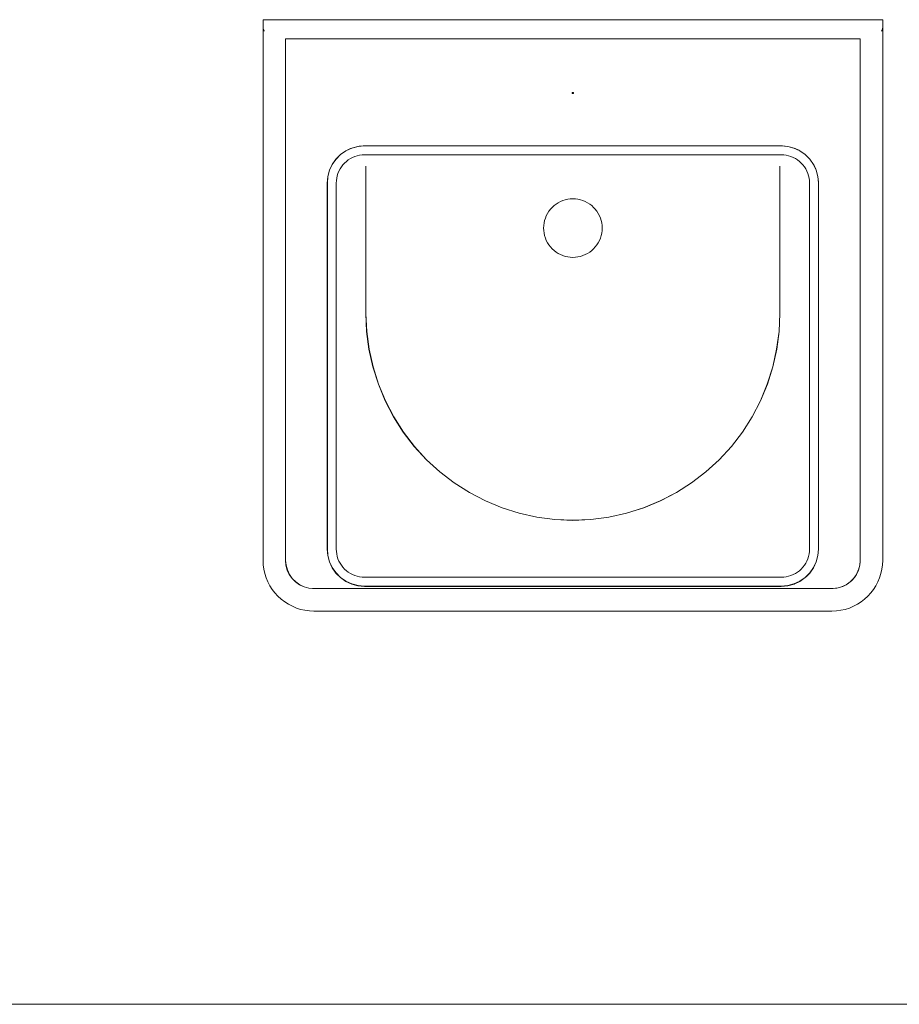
# Model space of a CAD drawing. Header units: millimetres. Extents: x -4835 to 23023, y -15404 to 3906.
# Tile 352 of 409: x 7386 to 7464, y 1370 to 1458. Entities that reach past the tile are written whole.
import ezdxf

# ---------------------------------------------------------------- set-up
doc = ezdxf.new("R2010")
doc.units = ezdxf.units.MM
doc.layers.add('- AGP-1_OPISY', color=7, linetype='Continuous', lineweight=9)
doc.layers.add('sp-armatura', color=6, linetype='Continuous', lineweight=15)

# ---------------------------------------------------------------- blocks, each defined once
blk = doc.blocks.new('umywalka renoma comfort')
at = {"layer": 'sp-armatura'}
for p, q in [((-27.5, 0), (-27.5, -0.700012)), ((-27.5, 0), (-27.492371, 0)), ((-27.5, 0), (-27.5, 0)), ((-27.496155, 0), (-27.5, 0)), ((-27.484802, 0), (-27.496155, 0)), ((-27.492371, 0), (-27.469604, 0)), ((-27.465881, 0), (-27.484802, 0)), ((-27.469604, 0), (-27.431824, 0)), ((-27.439697, 0), (-27.465881, 0)), ((-27.406311, 0), (-27.439697, 0)), ((-27.431824, 0), (-27.379333, 0)), ((-27.366028, 0), (-27.406311, 0)), ((-27.379333, 0), (-27.312561, 0)), ((-27.319153, 0), (-27.366028, 0)), ((-27.265991, 0), (-27.319153, 0)), ((-27.312561, 0), (-27.232056, 0)), ((-27.207092, 0), (-27.265991, 0)), ((-27.232056, 0), (-27.138306, 0)), ((-27.142761, 0), (-27.207092, 0)), ((-27.073547, 0), (-27.142761, 0)), ((-27.138306, 0), (-27.032043, 0)), ((-27, 0), (-27.073547, 0)), ((-27.032043, 0), (-26.914185, 0)), ((-26.922607, 0), (-27, 0)), ((-26.84198, 0), (-26.922607, 0)), ((-26.914185, 0), (-26.785522, 0)), ((-26.758789, 0), (-26.84198, 0)), ((-26.785522, 0), (-26.647156, 0)), ((-26.673645, 0), (-26.758789, 0)), ((-26.587158, 0), (-26.673645, 0)), ((-26.647156, 0), (-26.5, 0)), ((-26.5, 0), (-26.587158, 0)), ((-26.5, 0), (-26.345215, 0)), ((-26.5, 0), (-23.5, 0)), ((-26.345215, 0), (-26.184021, 0)), ((-26.184021, 0), (-26.017639, 0)), ((-26.017639, 0), (-25.84729, 0)), ((-25.84729, 0), (-25.674255, 0)), ((-25.674255, 0), (-25.5, 0)), ((25.5, 0), (-25.5, 0)), ((-23.5, 0), (-23.484741, 0)), ((-23.5, 0), (-23.5, 0)), ((-23.484741, 0), (-23.439209, 0)), ((-23.439209, 0), (-23.363647, 0)), ((-23.363647, 0), (-23.258728, 0)), ((-23.258728, 0), (-23.125183, 0)), ((-23.125183, 0), (-22.96405, 0)), ((-22.96405, 0), (-22.776611, 0)), ((-22.776611, 0), (-22.564148, 0)), ((-22.564148, 0), (-22.32843, 0)), ((-22.32843, 0), (-22.071106, 0)), ((-22.071106, 0), (-21.79425, 0)), ((-21.79425, 0), (-21.5, 0)), ((-21.5, 0), (-21.19043, 0)), ((-21.19043, 0), (-20.868042, 0)), ((-20.868042, 0), (-20.535278, 0)), ((-20.535278, 0), (-20.19458, 0)), ((-20.19458, 0), (-19.848572, 0)), ((-19.848572, 0), (-19.5, 0)), ((-19.5, 0), (19.5, 0)), ((19.5, 0), (19.848633, 0)), ((19.848633, 0), (20.194641, 0)), ((20.194641, 0), (20.535278, 0)), ((20.535278, 0), (20.868103, 0)), ((20.868103, 0), (21.190491, 0)), ((21.190491, 0), (21.5, 0)), ((21.5, 0), (21.794312, 0)), ((21.794312, 0), (22.071167, 0)), ((22.071167, 0), (22.32843, 0)), ((22.32843, 0), (22.564209, 0)), ((22.564209, 0), (22.776611, 0)), ((22.776611, 0), (22.964111, 0)), ((22.964111, 0), (23.125244, 0)), ((23.125244, 0), (23.258789, 0)), ((23.258789, 0), (23.363709, 0)), ((23.363709, 0), (23.43927, 0)), ((23.43927, 0), (23.484802, 0)), ((23.484802, 0), (23.5, 0)), ((23.5, 0), (23.5, 0)), ((23.5, 0), (26.5, 0)), ((25.674316, 0), (25.5, 0)), ((25.847351, 0), (25.674316, 0)), ((26.017639, 0), (25.847351, 0)), ((26.184082, 0), (26.017639, 0)), ((26.345276, 0), (26.184082, 0)), ((26.5, 0), (26.345276, 0)), ((26.587158, 0), (26.5, 0)), ((26.647156, 0), (26.5, 0)), ((26.673645, 0), (26.587158, 0)), ((26.785584, 0), (26.647156, 0)), ((26.75885, 0), (26.673645, 0)), ((26.842041, 0), (26.75885, 0)), ((26.914246, 0), (26.785584, 0)), ((26.922668, 0), (26.842041, 0)), ((27.032105, 0), (26.914246, 0)), ((27, 0), (26.922668, 0)), ((27.073608, 0), (27, 0)), ((27.138306, 0), (27.032105, 0)), ((27.142822, 0), (27.073608, 0)), ((27.232056, 0), (27.138306, 0)), ((27.207153, 0), (27.142822, 0)), ((27.266052, 0), (27.207153, 0)), ((27.312622, 0), (27.232056, 0)), ((27.319153, 0), (27.266052, 0)), ((27.379395, 0), (27.312622, 0)), ((27.366028, 0), (27.319153, 0)), ((27.406311, 0), (27.366028, 0)), ((27.431885, 0), (27.379395, 0)), ((27.439697, 0), (27.406311, 0)), ((27.469666, 0), (27.431885, 0)), ((27.465942, 0), (27.439697, 0)), ((27.484863, 0), (27.465942, 0)), ((27.492432, 0), (27.469666, 0)), ((27.496216, 0), (27.484863, 0)), ((27.5, 0), (27.492432, 0)), ((27.5, 0), (27.496216, 0)), ((27.5, 0), (27.5, 0)), ((27.5, -0.700012), (27.5, 0)), ((-27.5, -0.700012), (-27.5, -48)), ((-27.498291, -0.741089), (-27.5, -0.700012)), ((-27.498047, -0.743591), (-27.498291, -0.741089)), ((-27.4978, -0.745547), (-27.498047, -0.743591)), ((-27.493225, -0.78186), (-27.4978, -0.745547)), ((-27.492371, -0.786834), (-27.493225, -0.78186)), ((-27.484863, -0.822113), (-27.492371, -0.786834)), ((-27.490716, -0.799099), (-27.491467, -0.791082)), ((-27.489197, -0.815307), (-27.490784, -0.798858)), ((-27.490784, -0.798858), (-27.486897, -0.812555)), ((-27.48291, -0.829407), (-27.484863, -0.822113)), ((-27.482189, -0.83178), (-27.48291, -0.829407)), ((-27.473144, -0.861542), (-27.482189, -0.83178)), ((-27.469849, -0.871032), (-27.473144, -0.861542)), ((-27.465424, -0.888299), (-27.473141, -0.861552)), ((-27.469813, -0.871121), (-27.469849, -0.871032)), ((-27.458313, -0.899841), (-27.469813, -0.871121)), ((27.458374, -0.899841), (27.469065, -0.872999)), ((27.463543, -0.893073), (27.47168, -0.865967)), ((27.469065, -0.872999), (27.469849, -0.871032)), ((27.469849, -0.871032), (27.473206, -0.861542)), ((27.471285, -0.866971), (27.47168, -0.865967)), ((27.473206, -0.861542), (27.482971, -0.829407)), ((27.482971, -0.829407), (27.484863, -0.822113)), ((27.484863, -0.822113), (27.492432, -0.786834)), ((27.490173, -0.802246), (27.48628, -0.815507)), ((27.488464, -0.819244), (27.490173, -0.802246)), ((27.490077, -0.802573), (27.490917, -0.793895)), ((27.492432, -0.786834), (27.493286, -0.78186)), ((27.493286, -0.78186), (27.497861, -0.745547)), ((27.497861, -0.745547), (27.498108, -0.743591)), ((27.498108, -0.743591), (27.498352, -0.741089)), ((27.498352, -0.741089), (27.499957, -0.701084)), ((27.499957, -0.701084), (27.5, -0.700012)), ((27.5, -0.700012), (27.5, -48)), ((-27.464233, -0.892425), (-27.465424, -0.888299)), ((-27.465061, -0.889509), (-27.464233, -0.892425)), ((-27.453125, -0.911316), (-27.458313, -0.899841)), ((-27.440308, -0.936828), (-27.453125, -0.911316)), ((-27.444131, -0.929217), (-27.44165, -0.934356)), ((-27.44165, -0.934356), (-27.440308, -0.936828)), ((-27.432983, -0.950012), (-27.440308, -0.936828)), ((-27.440308, -0.936828), (-27.43811, -0.940948)), ((-27.43811, -0.940948), (-27.436864, -0.943026)), ((-27.43263, -0.950588), (-27.432983, -0.950012)), ((-27.419373, -0.972198), (-27.43263, -0.950588)), ((-27.409546, -0.986786), (-27.419373, -0.972198)), ((-27.419373, -0.972198), (-27.415039, -0.978851)), ((-27.415039, -0.978851), (-27.412824, -0.98192)), ((-27.39563, -1.005737), (-27.409546, -0.986786)), ((-27.39563, -1.005737), (-27.39563, -1.005737)), ((-25.504944, -1.695007), (-25.504944, -48.000213)), ((25.505005, -1.695007), (-25.504944, -1.695007)), ((-25.504944, -1.695007), (-25.494995, -1.705017)), ((-25.494995, -1.705017), (-25.504944, -1.695007)), ((-25.504944, -1.695007), (-25.504944, -1.695007)), ((-25.504944, -1.695007), (-25.504944, -1.695007)), ((-25.504944, -1.700053), (-25.504944, -1.699122)), ((-25.5, -1.699981), (-25.500033, -1.699948)), ((-25.500033, -1.699948), (-25.5, -1.699981)), ((-25.494995, -1.705017), (-25.499969, -1.700012)), ((-25.499969, -1.700012), (-25.494995, -1.705017)), ((-25.494995, -47.999786), (-25.494995, -1.705017)), ((-25.494995, -1.705017), (-25.494995, -47.999786)), ((25.494995, -1.705017), (-25.494995, -1.705017)), ((25.494995, -1.705017), (-25.494995, -1.705017)), ((-25.494995, -1.705017), (-25.494995, -1.705017)), ((-25.494995, -1.705017), (-25.494995, -1.705017)), ((25.494995, -1.705017), (25.494995, -47.999786)), ((25.494995, -1.705017), (25.494995, -47.999786)), ((25.494995, -1.705017), (25.494995, -1.705017)), ((25.505005, -1.695007), (25.505005, -48.000213)), ((25.505005, -1.695007), (25.505005, -1.695007)), ((25.505005, -1.697739), (25.505005, -48.000213)), ((27.395691, -1.005737), (27.409607, -0.986786)), ((27.409607, -0.986786), (27.419434, -0.972198)), ((27.413512, -0.980988), (27.415161, -0.978699)), ((27.415161, -0.978699), (27.419434, -0.972198)), ((27.419434, -0.972198), (27.433044, -0.950012)), ((27.433044, -0.950012), (27.440369, -0.936828)), ((27.438604, -0.940005), (27.439514, -0.938476)), ((27.439514, -0.938476), (27.440369, -0.936828)), ((27.440369, -0.936828), (27.452969, -0.911748)), ((27.440369, -0.936828), (27.441711, -0.934356)), ((27.441711, -0.934356), (27.444192, -0.929217)), ((27.452969, -0.911748), (27.453186, -0.911316)), ((27.453186, -0.911316), (27.458374, -0.899841)), ((27.462097, -0.897888), (27.463543, -0.893073)), ((27.463005, -0.894795), (27.462097, -0.897888)), ((-0.049988, -6.450012), (0.050049, -6.450012)), ((0.050049, -6.450012), (-0.049988, -6.450012)), ((-0.049988, -6.550018), (-0.049988, -6.450012)), ((-0.049988, -6.450012), (-0.049988, -6.450012)), ((-0.049988, -6.450012), (-0.049988, -6.550018)), ((0.050049, -6.550018), (-0.049988, -6.550018)), ((-0.049988, -6.550018), (0.050049, -6.550018)), ((-0.049988, -6.550018), (-0.049988, -6.550018)), ((0.050049, -6.450012), (0.050049, -6.550018)), ((0.050049, -6.450012), (0.050049, -6.450012)), ((0.050049, -6.550018), (0.050049, -6.450012)), ((0.050049, -6.550018), (0.050049, -6.550018)), ((-19.630371, -11.394317), (-19.073914, -11.245209)), ((-19.626953, -11.403747), (-19.072144, -11.255096)), ((-19.626953, -11.403747), (-19.072144, -11.255096)), ((-19.519139, -11.364512), (-19.073914, -11.245209)), ((-18.500183, -11.195007), (-19.073914, -11.245209)), ((-19.073914, -11.245209), (-18.959428, -11.235191)), ((-19.072144, -11.255096), (-18.499756, -11.205017)), ((-18.499756, -11.205017), (-19.072144, -11.255096)), ((-18.959403, -11.235189), (-18.614461, -11.205006)), ((-18.614403, -11.205001), (-18.500183, -11.195007)), ((18.500244, -11.195007), (-18.500183, -11.195007)), ((18.500244, -11.195007), (-18.500183, -11.195007)), ((-18.499969, -11.200012), (-18.500183, -11.195007)), ((-18.500183, -11.195007), (-18.499756, -11.205017)), ((-18.500183, -11.195007), (-18.500183, -11.195007)), ((-18.500183, -11.195007), (-18.500183, -11.195007)), ((-18.500183, -11.195007), (-18.499756, -11.205017)), ((-18.499756, -11.205017), (-18.500183, -11.195007)), ((-18.499756, -11.205017), (-18.499969, -11.200012)), ((18.499817, -11.205017), (-18.499756, -11.205017)), ((18.499817, -11.205017), (-18.499756, -11.205017)), ((-18.499756, -11.205017), (-18.499756, -11.205017)), ((-18.499756, -11.205017), (-18.499756, -11.205017)), ((18.499817, -11.205017), (19.072205, -11.255096)), ((18.499817, -11.205017), (19.072205, -11.255096)), ((18.500244, -11.195007), (19.073914, -11.245209)), ((18.500244, -11.195007), (18.614476, -11.205003)), ((18.614535, -11.205009), (19.073914, -11.245209)), ((19.072205, -11.255096), (19.626953, -11.403747)), ((19.072205, -11.255096), (19.626953, -11.403747)), ((19.073914, -11.245209), (19.630432, -11.394317)), ((19.073914, -11.245209), (19.184985, -11.274968)), ((19.185095, -11.274997), (19.630432, -11.394317)), ((-21.031738, -12.37558), (-20.62439, -11.968231)), ((-21.031738, -12.37558), (-20.705674, -12.049515)), ((-21.024048, -12.382049), (-20.61792, -11.975921)), ((-21.024048, -12.382049), (-20.61792, -11.975921)), ((-20.70563, -12.049471), (-20.62439, -11.968231)), ((-20.62439, -11.968231), (-20.152466, -11.637787)), ((-20.62439, -11.968231), (-20.152466, -11.637787)), ((-20.61792, -11.975921), (-20.147461, -11.646484)), ((-20.61792, -11.975921), (-20.147461, -11.646484)), ((-20.152466, -11.637787), (-19.630371, -11.394317)), ((-20.152466, -11.637787), (-20.048522, -11.589314)), ((-20.147461, -11.646484), (-19.626953, -11.403747)), ((-20.147461, -11.646484), (-19.626953, -11.403747)), ((-20.048409, -11.589262), (-19.734361, -11.442811)), ((-19.75, -12.334961), (-19.556519, -12.234253)), ((-19.556519, -12.234253), (-19.75, -12.334961)), ((-19.734254, -11.442761), (-19.630371, -11.394317)), ((-19.630371, -11.394317), (-19.519437, -11.364591)), ((-19.556519, -12.234253), (-19.355041, -12.150787)), ((-19.355041, -12.150787), (-19.556519, -12.234253)), ((-19.355041, -12.150787), (-19.147034, -12.085205)), ((-19.147034, -12.085205), (-19.355041, -12.150787)), ((-19.147034, -12.085205), (-18.934082, -12.037994)), ((-18.934082, -12.037994), (-19.147034, -12.085205)), ((-18.934082, -12.037994), (-18.717834, -12.009521)), ((-18.717834, -12.009521), (-18.934082, -12.037994)), ((-18.717834, -12.009521), (-18.5, -12)), ((-18.5, -12), (-18.717834, -12.009521)), ((18.5, -12), (-18.5, -12)), ((-18.5, -12), (-18.371521, -12)), ((-18.371521, -12), (-17.538208, -12)), ((-17.538208, -12), (-17.499956, -12)), ((-17.499956, -12), (-17.499939, -12)), ((-17.499939, -12), (-16.710693, -12)), ((-16.710693, -12), (-16.63501, -12)), ((-16.63501, -12), (-15.894775, -12)), ((-15.894775, -12), (-15.783325, -12)), ((-15.783325, -12), (-15.096069, -12)), ((-15.096069, -12), (-3.104587, -12)), ((-3.104587, -12), (-3.104553, -12)), ((-3.104553, -12), (-2.554748, -12)), ((-2.554748, -12), (-2.554689, -12)), ((-2.554689, -12), (-2.465576, -12)), ((-2.465576, -12), (-1.873434, -12)), ((-2, -12), (-1.997314, -12)), ((-1.997314, -12), (-2, -12)), ((-1.997314, -12), (-1.989319, -12)), ((-1.989319, -12), (-1.997314, -12)), ((-1.989319, -12), (-1.976135, -12)), ((-1.976135, -12), (-1.989319, -12)), ((-1.976135, -12), (-1.957764, -12)), ((-1.957764, -12), (-1.976135, -12)), ((-1.957764, -12), (-1.934387, -12)), ((-1.934387, -12), (-1.957764, -12)), ((-1.934387, -12), (-1.906189, -12)), ((-1.906189, -12), (-1.934387, -12)), ((-1.906189, -12), (-1.873352, -12)), ((-1.873352, -12), (-1.906189, -12)), ((-1.873434, -12), (-1.873413, -12)), ((-1.873413, -12), (-1.812866, -12)), ((-1.873352, -12), (-1.836182, -12)), ((-1.836182, -12), (-1.873352, -12)), ((-1.836182, -12), (-1.794922, -12)), ((-1.794922, -12), (-1.836182, -12)), ((-1.812866, -12), (-1.181457, -12)), ((-1.794922, -12), (-1.749939, -12)), ((-1.749939, -12), (-1.794922, -12)), ((-1.749939, -12), (-1.701477, -12)), ((-1.701477, -12), (-1.749939, -12)), ((-1.701477, -12), (-1.649963, -12)), ((-1.649963, -12), (-1.701477, -12)), ((-1.649963, -12), (-1.595825, -12)), ((-1.595825, -12), (-1.649963, -12)), ((-1.595825, -12), (-1.539368, -12)), ((-1.539368, -12), (-1.595825, -12)), ((-1.539368, -12), (-1.48114, -12)), ((-1.48114, -12), (-1.539368, -12)), ((-1.48114, -12), (-1.421509, -12)), ((-1.421509, -12), (-1.48114, -12)), ((-1.421509, -12), (-1.360962, -12)), ((-1.360962, -12), (-1.421509, -12)), ((-1.360962, -12), (-1.299988, -12)), ((-1.299988, -12), (-1.360962, -12)), ((1.300049, -12), (-1.299988, -12)), ((-1.299988, -12), (1.300049, -12)), ((-1.181457, -12), (-1.181443, -12)), ((-1.181443, -12), (-1.150879, -12)), ((-1.150879, -12), (-0.484192, -12)), ((-0.484192, -12), (0.484253, -12)), ((0.484253, -12), (1.150879, -12)), ((1.150879, -12), (1.181519, -12)), ((1.181519, -12), (1.181527, -12)), ((1.181527, -12), (1.812927, -12)), ((1.361023, -12), (1.300049, -12)), ((1.300049, -12), (1.361023, -12)), ((1.42157, -12), (1.361023, -12)), ((1.361023, -12), (1.42157, -12)), ((1.481201, -12), (1.42157, -12)), ((1.42157, -12), (1.481201, -12)), ((1.539429, -12), (1.481201, -12)), ((1.481201, -12), (1.539429, -12)), ((1.595886, -12), (1.539429, -12)), ((1.539429, -12), (1.595886, -12)), ((1.650024, -12), (1.595886, -12)), ((1.595886, -12), (1.650024, -12)), ((1.701538, -12), (1.650024, -12)), ((1.650024, -12), (1.701538, -12)), ((1.75, -12), (1.701538, -12)), ((1.701538, -12), (1.75, -12)), ((1.794983, -12), (1.75, -12)), ((1.75, -12), (1.794983, -12)), ((1.836243, -12), (1.794983, -12)), ((1.794983, -12), (1.836243, -12)), ((1.812927, -12), (1.873474, -12)), ((1.873413, -12), (1.836243, -12)), ((1.836243, -12), (1.873413, -12)), ((1.90625, -12), (1.873413, -12)), ((1.873413, -12), (1.90625, -12)), ((1.873474, -12), (2.465637, -12)), ((1.934448, -12), (1.90625, -12)), ((1.90625, -12), (1.934448, -12)), ((1.957825, -12), (1.934448, -12)), ((1.934448, -12), (1.957825, -12)), ((1.976196, -12), (1.957825, -12)), ((1.957825, -12), (1.976196, -12)), ((1.98938, -12), (1.976196, -12)), ((1.976196, -12), (1.98938, -12)), ((1.997376, -12), (1.98938, -12)), ((1.98938, -12), (1.997376, -12)), ((2, -12), (1.997376, -12)), ((1.997376, -12), (2, -12)), ((2.465637, -12), (2.55481, -12)), ((2.55481, -12), (3.104614, -12)), ((3.104614, -12), (3.104648, -12)), ((3.104648, -12), (15.09613, -12)), ((15.09613, -12), (15.783386, -12)), ((15.783386, -12), (15.783411, -12)), ((15.783411, -12), (15.783495, -12)), ((15.783495, -12), (15.894836, -12)), ((15.894836, -12), (16.635071, -12)), ((16.635071, -12), (16.710754, -12)), ((16.710754, -12), (17.5, -12)), ((17.5, -12), (17.500017, -12)), ((17.500017, -12), (17.538269, -12)), ((17.538269, -12), (18.371521, -12)), ((18.371521, -12), (18.5, -12)), ((18.5, -12), (18.717896, -12.009521)), ((18.717896, -12.009521), (18.5, -12)), ((18.717896, -12.009521), (18.934143, -12.037994)), ((18.934143, -12.037994), (18.717896, -12.009521)), ((18.934143, -12.037994), (19.147095, -12.085205)), ((19.147095, -12.085205), (18.934143, -12.037994)), ((19.147095, -12.085205), (19.355103, -12.150787)), ((19.355103, -12.150787), (19.147095, -12.085205)), ((19.355103, -12.150787), (19.55658, -12.234253)), ((19.55658, -12.234253), (19.355103, -12.150787)), ((19.55658, -12.234253), (19.75, -12.334961)), ((19.75, -12.334961), (19.55658, -12.234253)), ((19.626953, -11.403747), (20.147522, -11.646484)), ((19.626953, -11.403747), (20.147522, -11.646484)), ((19.630432, -11.394317), (20.152527, -11.637787)), ((19.630432, -11.394317), (19.734607, -11.442898)), ((19.73473, -11.442955), (20.04854, -11.589294)), ((20.048583, -11.589314), (20.152527, -11.637787)), ((20.147522, -11.646484), (20.617981, -11.975921)), ((20.147522, -11.646484), (20.617981, -11.975921)), ((20.152527, -11.637787), (20.624451, -11.968231)), ((20.152527, -11.637787), (20.246504, -11.70359)), ((20.246646, -11.703689), (20.530206, -11.90224)), ((20.530239, -11.902264), (20.624451, -11.968231)), ((20.617981, -11.975921), (21.024109, -12.382049)), ((20.617981, -11.975921), (21.024109, -12.382049)), ((20.624451, -11.968231), (21.031799, -12.37558)), ((20.624451, -11.968231), (20.950522, -12.294302)), ((-21.605652, -13.369629), (-21.362183, -12.847503)), ((-21.605652, -13.369629), (-21.362183, -12.847503)), ((-21.596252, -13.373047), (-21.353516, -12.852508)), ((-21.596252, -13.373047), (-21.353516, -12.852508)), ((-21.362183, -12.847503), (-21.031738, -12.37558)), ((-21.362183, -12.847503), (-21.031738, -12.37558)), ((-21.353516, -12.852508), (-21.024048, -12.382049)), ((-21.353516, -12.852508), (-21.024048, -12.382049)), ((-20.665039, -13.25), (-20.547852, -13.06607)), ((-20.547852, -13.06607), (-20.665039, -13.25)), ((-20.547852, -13.06607), (-20.4151, -12.893036)), ((-20.4151, -12.893036), (-20.547852, -13.06607)), ((-20.4151, -12.893036), (-20.267761, -12.732239)), ((-20.267761, -12.732239), (-20.4151, -12.893036)), ((-20.267761, -12.732239), (-20.106934, -12.5849)), ((-20.106934, -12.5849), (-20.267761, -12.732239)), ((-20.106934, -12.5849), (-19.933899, -12.452118)), ((-19.933899, -12.452118), (-20.106934, -12.5849)), ((-19.933899, -12.452118), (-19.75, -12.334961)), ((-19.75, -12.334961), (-19.933899, -12.452118)), ((-18.376465, -26.073181), (-18.376465, -13)), ((-18.376465, -26.073181), (-18.376465, -13)), ((-18.371521, -13), (-18.376465, -13)), ((-18.376465, -13), (-18.366516, -13)), ((-18.376465, -13), (-18.376465, -13)), ((-18.366516, -13), (-18.371521, -13)), ((-18.366516, -26.072937), (-18.366516, -13)), ((-18.366516, -26.072937), (-18.366516, -13)), ((-18.366516, -13), (-18.366516, -13)), ((18.366577, -13), (18.366577, -26.072937)), ((18.366577, -13), (18.366577, -26.072937)), ((18.366577, -13), (18.366577, -13)), ((18.376526, -13), (18.366577, -13)), ((18.366577, -13), (18.376526, -13)), ((18.366577, -13), (18.366577, -13)), ((18.376526, -13), (18.376526, -26.073181)), ((18.376526, -13), (18.376526, -26.073181)), ((18.376526, -13), (18.376526, -13)), ((19.75, -12.334961), (19.93396, -12.452118)), ((19.93396, -12.452118), (19.75, -12.334961)), ((19.93396, -12.452118), (20.106995, -12.5849)), ((20.106995, -12.5849), (19.93396, -12.452118)), ((20.106995, -12.5849), (20.267822, -12.732239)), ((20.267822, -12.732239), (20.106995, -12.5849)), ((20.267822, -12.732239), (20.415161, -12.893036)), ((20.415161, -12.893036), (20.267822, -12.732239)), ((20.415161, -12.893036), (20.547913, -13.06607)), ((20.547913, -13.06607), (20.415161, -12.893036)), ((20.547913, -13.06607), (20.6651, -13.25)), ((20.6651, -13.25), (20.547913, -13.06607)), ((20.950571, -12.294351), (21.031799, -12.37558)), ((21.024109, -12.382049), (21.353577, -12.852508)), ((21.024109, -12.382049), (21.353577, -12.852508)), ((21.031799, -12.37558), (21.362244, -12.847503)), ((21.031799, -12.37558), (21.09764, -12.46961)), ((21.097687, -12.469677), (21.296549, -12.753681)), ((21.296574, -12.753718), (21.362244, -12.847503)), ((21.353577, -12.852508), (21.596314, -13.373047)), ((21.353577, -12.852508), (21.596314, -13.373047)), ((21.362244, -12.847503), (21.605713, -13.369629)), ((21.362244, -12.847503), (21.410689, -12.951395)), ((21.410742, -12.951508), (21.557275, -13.265753)), ((-21.804993, -14.499786), (-21.754761, -13.926086)), ((-21.794983, -14.500213), (-21.744873, -13.927856)), ((-21.794983, -14.500213), (-21.744873, -13.927856)), ((-21.764793, -14.040667), (-21.754761, -13.926086)), ((-21.754761, -13.926086), (-21.605652, -13.369629)), ((-21.754761, -13.926086), (-21.724977, -13.814939)), ((-21.744873, -13.927856), (-21.596252, -13.373047)), ((-21.744873, -13.927856), (-21.596252, -13.373047)), ((-21.724924, -13.814741), (-21.605652, -13.369629)), ((-20.961975, -14.065887), (-20.914795, -13.852966)), ((-20.914795, -13.852966), (-20.961975, -14.065887)), ((-20.914795, -13.852966), (-20.849182, -13.644958)), ((-20.849182, -13.644958), (-20.914795, -13.852966)), ((-20.849182, -13.644958), (-20.765747, -13.443451)), ((-20.765747, -13.443451), (-20.849182, -13.644958)), ((-20.765747, -13.443451), (-20.665039, -13.25)), ((-20.665039, -13.25), (-20.765747, -13.443451)), ((20.6651, -13.25), (20.765808, -13.443451)), ((20.765808, -13.443451), (20.6651, -13.25)), ((20.765808, -13.443451), (20.849243, -13.644958)), ((20.849243, -13.644958), (20.765808, -13.443451)), ((20.849243, -13.644958), (20.914856, -13.852966)), ((20.914856, -13.852966), (20.849243, -13.644958)), ((20.914856, -13.852966), (20.962036, -14.065887)), ((20.962036, -14.065887), (20.914856, -13.852966)), ((21.557291, -13.265788), (21.605713, -13.369629)), ((21.596314, -13.373047), (21.744934, -13.927856)), ((21.596314, -13.373047), (21.744934, -13.927856)), ((21.605713, -13.369629), (21.754822, -13.926086)), ((21.605713, -13.369629), (21.635417, -13.480482)), ((21.635428, -13.480523), (21.754822, -13.926086)), ((21.744934, -13.927856), (21.795044, -14.500213)), ((21.744934, -13.927856), (21.795044, -14.500213)), ((21.754822, -13.926086), (21.805054, -14.499786)), ((21.754822, -13.926086), (21.795015, -14.385135)), ((-21.804993, -14.499786), (-21.794978, -14.38541)), ((-21.804993, -47.000213), (-21.804993, -14.499786)), ((-21.804993, -47.000213), (-21.804993, -14.499786)), ((-21.794983, -46.999786), (-21.794983, -14.500213)), ((-21.794983, -46.999786), (-21.794983, -14.500213)), ((-21.794954, -14.385135), (-21.764795, -14.040684)), ((-21, -14.5), (-20.990478, -14.282135)), ((-20.990478, -14.282135), (-21, -14.5)), ((-21, -14.5), (-21, -47)), ((-21, -14.5), (-21, -47)), ((-20.990478, -14.282135), (-20.961975, -14.065887)), ((-20.961975, -14.065887), (-20.990478, -14.282135)), ((20.962036, -14.065887), (20.99054, -14.282135)), ((20.99054, -14.282135), (20.962036, -14.065887)), ((20.99054, -14.282135), (21, -14.5)), ((21, -14.5), (20.99054, -14.282135)), ((21, -14.5), (21, -47)), ((21, -47), (21, -14.5)), ((21.795039, -14.38541), (21.805054, -14.499786)), ((21.795044, -14.500213), (21.795044, -46.999786)), ((21.795044, -14.500213), (21.795044, -46.999786)), ((21.805054, -14.499786), (21.805054, -47.000213)), ((21.805054, -14.499786), (21.805054, -47.000213)), ((-1.83844, -16.661529), (-1.671204, -16.508301)), ((-1.671204, -16.508301), (-1.83844, -16.661529)), ((-1.671204, -16.508301), (-1.491272, -16.370209)), ((-1.491272, -16.370209), (-1.671204, -16.508301)), ((-1.491272, -16.370209), (-1.299988, -16.248352)), ((-1.299988, -16.248352), (-1.491272, -16.370209)), ((-1.299988, -16.248352), (-1.098755, -16.143615)), ((-1.098755, -16.143615), (-1.299988, -16.248352)), ((-1.098755, -16.143615), (-0.889221, -16.056824)), ((-0.889221, -16.056824), (-1.098755, -16.143615)), ((-0.889221, -16.056824), (-0.672913, -15.988617)), ((-0.672913, -15.988617), (-0.889221, -16.056824)), ((-0.672913, -15.988617), (-0.451477, -15.939514)), ((-0.451477, -15.939514), (-0.672913, -15.988617)), ((-0.451477, -15.939514), (-0.226562, -15.909912)), ((-0.226562, -15.909912), (-0.451477, -15.939514)), ((-0.226562, -15.909912), (0, -15.900024)), ((0, -15.900024), (-0.226562, -15.909912)), ((0, -15.900024), (0.226624, -15.909912)), ((0.226624, -15.909912), (0, -15.900024)), ((0.226624, -15.909912), (0.451538, -15.939514)), ((0.451538, -15.939514), (0.226624, -15.909912)), ((0.451538, -15.939514), (0.672974, -15.988617)), ((0.672974, -15.988617), (0.451538, -15.939514)), ((0.672974, -15.988617), (0.889282, -16.056824)), ((0.889282, -16.056824), (0.672974, -15.988617)), ((0.889282, -16.056824), (1.098816, -16.143615)), ((1.098816, -16.143615), (0.889282, -16.056824)), ((1.098816, -16.143615), (1.300049, -16.248352)), ((1.300049, -16.248352), (1.098816, -16.143615)), ((1.300049, -16.248352), (1.491333, -16.370209)), ((1.491333, -16.370209), (1.300049, -16.248352)), ((1.491333, -16.370209), (1.671265, -16.508301)), ((1.671265, -16.508301), (1.491333, -16.370209)), ((1.671265, -16.508301), (1.838501, -16.661529)), ((1.838501, -16.661529), (1.671265, -16.508301)), ((-2.356384, -17.401214), (-2.443176, -17.610748)), ((-2.251648, -17.200012), (-2.356384, -17.401214)), ((-2.129761, -17.008697), (-2.251648, -17.200012)), ((-1.991699, -16.828766), (-2.129761, -17.008697)), ((-2.08084, -16.944941), (-1.991699, -16.828766)), ((-1.991699, -16.828766), (-1.83844, -16.661529)), ((-1.83844, -16.661529), (-1.991699, -16.828766)), ((1.838501, -16.661529), (1.99176, -16.828766)), ((1.99176, -16.828766), (1.838501, -16.661529)), ((2.129822, -17.008697), (1.99176, -16.828766)), ((1.99176, -16.828766), (2.071211, -16.932311)), ((2.251709, -17.200012), (2.129822, -17.008697)), ((2.356445, -17.401214), (2.251709, -17.200012)), ((2.443237, -17.610748), (2.356445, -17.401214)), ((-2.590088, -18.273407), (-2.599976, -18.5)), ((-2.560486, -18.048523), (-2.590088, -18.273407)), ((-2.511352, -17.827087), (-2.560486, -18.048523)), ((-2.443176, -17.610748), (-2.511352, -17.827087)), ((2.511414, -17.827087), (2.443237, -17.610748)), ((2.560547, -18.048523), (2.511414, -17.827087)), ((2.590149, -18.273407), (2.560547, -18.048523)), ((2.600037, -18.5), (2.590149, -18.273407)), ((-2.599976, -18.5), (-2.590088, -18.726623)), ((-2.590088, -18.726623), (-2.560486, -18.951507)), ((-2.560486, -18.951507), (-2.511352, -19.172943)), ((-2.511352, -19.172943), (-2.443176, -19.389251)), ((2.443237, -19.389251), (2.511414, -19.172943)), ((2.511414, -19.172943), (2.560547, -18.951507)), ((2.560547, -18.951507), (2.590149, -18.726623)), ((2.590149, -18.726623), (2.600037, -18.5)), ((-2.443176, -19.389251), (-2.356384, -19.598816)), ((-2.356384, -19.598816), (-2.251648, -19.800018)), ((-2.251648, -19.800018), (-2.129761, -19.991302)), ((-2.129761, -19.991302), (-1.991699, -20.171264)), ((1.99176, -20.171264), (2.129822, -19.991302)), ((2.129822, -19.991302), (2.251709, -19.800018)), ((2.251709, -19.800018), (2.356445, -19.598816)), ((2.356445, -19.598816), (2.443237, -19.389251)), ((-1.991699, -20.171264), (-1.83844, -20.338501)), ((-1.83844, -20.338501), (-1.671204, -20.49173)), ((-1.671204, -20.49173), (-1.491272, -20.629791)), ((-1.491272, -20.629791), (-1.299988, -20.751678)), ((-1.299988, -20.751678), (-1.098755, -20.856415)), ((-1.098755, -20.856415), (-0.889221, -20.943207)), ((-0.889221, -20.943207), (-0.672913, -21.011413)), ((0.672974, -21.011413), (0.889282, -20.943207)), ((0.889282, -20.943207), (1.098816, -20.856415)), ((1.098816, -20.856415), (1.300049, -20.751678)), ((1.300049, -20.751678), (1.491333, -20.629791)), ((1.491333, -20.629791), (1.671265, -20.49173)), ((1.671265, -20.49173), (1.838501, -20.338501)), ((1.838501, -20.338501), (1.99176, -20.171264)), ((-0.672913, -21.011413), (-0.451477, -21.060516)), ((-0.451477, -21.060516), (-0.226562, -21.090118)), ((-0.226562, -21.090118), (0, -21.100006)), ((0, -21.100006), (0.226624, -21.090118)), ((0.226624, -21.090118), (0.451538, -21.060516)), ((0.451538, -21.060516), (0.672974, -21.011413)), ((-18.30658, -27.674682), (-18.376465, -26.073181)), ((-18.30658, -27.674682), (-18.376465, -26.073181)), ((-18.296631, -27.673797), (-18.366516, -26.072937)), ((-18.366511, -26.073059), (-18.366516, -26.072937)), ((18.366577, -26.072937), (18.296631, -27.673797)), ((18.366577, -26.072937), (18.296631, -27.673797)), ((18.376526, -26.073181), (18.306641, -27.674682)), ((18.376526, -26.073181), (18.306641, -27.674682)), ((-18.09729, -29.264099), (-18.30658, -27.674682)), ((-18.09729, -29.264099), (-18.30658, -27.674682)), ((-18.087463, -29.262359), (-18.296631, -27.673797)), ((-18.087463, -29.262359), (-18.296628, -27.673822)), ((18.296631, -27.673797), (18.087524, -29.262359)), ((18.296631, -27.673797), (18.087524, -29.262359)), ((18.306641, -27.674682), (18.097351, -29.264099)), ((18.306641, -27.674682), (18.097351, -29.264099)), ((-17.750305, -30.829254), (-18.09729, -29.264099)), ((-17.750305, -30.829254), (-18.09729, -29.264099)), ((-17.740662, -30.82666), (-18.087463, -29.262359)), ((-17.740662, -30.82666), (-18.087463, -29.262359)), ((18.087524, -29.262359), (17.740723, -30.82666)), ((18.087524, -29.262359), (17.740723, -30.82666)), ((18.097351, -29.264099), (17.750366, -30.829254)), ((18.097351, -29.264099), (17.750366, -30.829254)), ((-17.268249, -32.358185), (-17.750305, -30.829254)), ((-17.268249, -32.358185), (-17.750305, -30.829254)), ((-17.25885, -32.354767), (-17.740662, -30.82666)), ((-17.25885, -32.354767), (-17.740662, -30.82666)), ((17.740723, -30.82666), (17.258911, -32.354767)), ((17.740723, -30.82666), (17.258911, -32.354767)), ((17.750366, -30.829254), (17.268311, -32.358185)), ((17.750366, -30.829254), (17.268311, -32.358185)), ((-16.654785, -33.839325), (-17.268249, -32.358185)), ((-16.654785, -33.839325), (-17.268249, -32.358185)), ((-16.645691, -33.835083), (-17.25885, -32.354767)), ((-16.645691, -33.835083), (-17.25885, -32.354767)), ((17.258911, -32.354767), (16.645752, -33.835083)), ((17.258911, -32.354767), (16.645752, -33.835083)), ((17.268311, -32.358185), (16.654785, -33.839325)), ((17.268311, -32.358185), (16.654785, -33.839325)), ((-15.91449, -35.261322), (-16.654785, -33.839325)), ((-15.91449, -35.261322), (-16.654785, -33.839325)), ((-15.905823, -35.256317), (-16.645691, -33.835083)), ((-15.905823, -35.256317), (-16.645691, -33.835083)), ((16.645752, -33.835083), (15.905884, -35.256317)), ((16.645752, -33.835083), (15.905884, -35.256317)), ((16.654785, -33.839325), (15.914551, -35.261322)), ((16.654785, -33.839325), (15.914551, -35.261322)), ((-15.053162, -36.613403), (-15.91449, -35.261322)), ((-15.053162, -36.613403), (-15.91449, -35.261322)), ((-15.044922, -36.607666), (-15.905823, -35.256317)), ((-15.044922, -36.607666), (-15.905823, -35.256317)), ((15.905884, -35.256317), (15.044983, -36.607666)), ((15.905884, -35.256317), (15.044983, -36.607666)), ((15.914551, -35.261322), (15.053223, -36.613403)), ((15.914551, -35.261322), (15.053223, -36.613403)), ((-14.077209, -37.885254), (-15.053162, -36.613403)), ((-14.077209, -37.885254), (-15.053162, -36.613403)), ((-14.069519, -37.878814), (-15.044922, -36.607666)), ((-14.069519, -37.878814), (-15.044922, -36.607666)), ((15.044983, -36.607666), (14.06958, -37.878814)), ((15.044983, -36.607666), (14.06958, -37.878814)), ((15.053223, -36.613403), (14.077271, -37.885254)), ((15.053223, -36.613403), (14.077271, -37.885254)), ((-12.994141, -39.06723), (-14.077209, -37.885254)), ((-12.994141, -39.06723), (-14.077209, -37.885254)), ((-12.987061, -39.06015), (-14.069519, -37.878814)), ((-12.987061, -39.06015), (-14.069519, -37.878814)), ((14.06958, -37.878814), (12.987122, -39.06015)), ((14.06958, -37.878814), (12.987122, -39.06015)), ((14.077271, -37.885254), (12.994202, -39.06723)), ((14.077271, -37.885254), (12.994202, -39.06723)), ((-11.812195, -40.150299), (-12.994141, -39.06723)), ((-11.812195, -40.150299), (-12.994141, -39.06723)), ((-11.805725, -40.142639), (-12.987061, -39.06015)), ((-11.805725, -40.142639), (-12.987061, -39.06015)), ((12.987122, -39.06015), (11.805786, -40.142639)), ((12.987122, -39.06015), (11.805786, -40.142639)), ((12.994202, -39.06723), (11.812256, -40.150299)), ((12.994202, -39.06723), (11.812256, -40.150299)), ((-10.540344, -41.12622), (-11.812195, -40.150299)), ((-10.540344, -41.12622), (-11.812195, -40.150299)), ((-10.534546, -41.118042), (-11.805725, -40.142639)), ((-10.534546, -41.118042), (-11.805725, -40.142639)), ((11.805786, -40.142639), (10.534607, -41.118042)), ((11.805786, -40.142639), (10.534607, -41.118042)), ((11.812256, -40.150299), (10.540344, -41.12622)), ((11.812256, -40.150299), (10.540344, -41.12622)), ((-25.504944, -48.000213), (-25.504944, -41.378935)), ((-9.188232, -41.98761), (-10.540344, -41.12622)), ((-9.188232, -41.98761), (-10.540344, -41.12622)), ((-9.183227, -41.978912), (-10.534546, -41.118042)), ((-9.183227, -41.978912), (-10.534546, -41.118042)), ((10.534607, -41.118042), (9.183289, -41.978912)), ((10.534607, -41.118042), (9.183289, -41.978912)), ((10.540344, -41.12622), (9.188293, -41.98761)), ((10.540344, -41.12622), (9.188293, -41.98761)), ((-7.766235, -42.727844), (-9.188232, -41.98761)), ((-7.766235, -42.727844), (-9.188232, -41.98761)), ((-7.762024, -42.71878), (-9.183227, -41.978912)), ((-7.762024, -42.71878), (-9.183227, -41.978912)), ((-6.285095, -43.341339), (-7.766235, -42.727844)), ((-6.285095, -43.341339), (-7.766235, -42.727844)), ((-6.281677, -43.331939), (-7.762024, -42.71878)), ((-6.281677, -43.331939), (-7.762024, -42.71878)), ((7.762024, -42.71878), (6.281738, -43.331939)), ((7.762024, -42.71878), (6.281738, -43.331939)), ((7.766296, -42.727844), (6.285156, -43.341339)), ((7.766296, -42.727844), (6.285156, -43.341339)), ((9.183289, -41.978912), (7.762024, -42.71878)), ((9.183289, -41.978912), (7.762024, -42.71878)), ((9.188293, -41.98761), (7.766296, -42.727844)), ((9.188293, -41.98761), (7.766296, -42.727844)), ((-4.756165, -43.823425), (-6.285095, -43.341339)), ((-4.756165, -43.823425), (-6.285095, -43.341339)), ((-4.753601, -43.813751), (-6.281677, -43.331939)), ((-4.753601, -43.813751), (-6.281677, -43.331939)), ((6.281738, -43.331939), (4.753601, -43.813751)), ((6.281738, -43.331939), (4.753601, -43.813751)), ((6.285156, -43.341339), (4.756226, -43.823425)), ((6.285156, -43.341339), (4.756226, -43.823425)), ((-3.19104, -44.17041), (-4.756165, -43.823425)), ((-3.19104, -44.17041), (-4.756165, -43.823425)), ((-3.18927, -44.160553), (-4.753601, -43.813751)), ((-3.18927, -44.160553), (-4.753601, -43.813751)), ((-1.601623, -44.379669), (-3.19104, -44.17041)), ((-1.601623, -44.379669), (-3.19104, -44.17041)), ((-1.600708, -44.36969), (-3.18927, -44.160553)), ((-1.600708, -44.36969), (-3.18927, -44.160553)), ((0, -44.449585), (-1.601623, -44.379669)), ((0, -44.449585), (-1.601623, -44.379669)), ((0, -44.439575), (-1.600708, -44.36969)), ((0, -44.439575), (-1.600708, -44.36969)), ((1.600769, -44.36969), (0, -44.439575)), ((1.600769, -44.36969), (0, -44.439575)), ((1.601624, -44.379669), (0, -44.449585)), ((1.601624, -44.379669), (0, -44.449585)), ((3.189331, -44.160553), (1.600769, -44.36969)), ((3.189331, -44.160553), (1.600769, -44.36969)), ((3.191101, -44.17041), (1.601624, -44.379669)), ((3.191101, -44.17041), (1.601624, -44.379669)), ((4.753601, -43.813751), (3.189331, -44.160553)), ((4.753601, -43.813751), (3.189331, -44.160553)), ((4.756226, -43.823425), (3.191101, -44.17041)), ((4.756226, -43.823425), (3.191101, -44.17041)), ((-21.754761, -47.573913), (-21.804993, -47.000213)), ((-21.794979, -47.114578), (-21.804993, -47.000213)), ((-21.744873, -47.572174), (-21.794983, -46.999786)), ((-21.744873, -47.572174), (-21.794983, -46.999786)), ((-21.754761, -47.573913), (-21.794955, -47.114852)), ((-21, -47), (-20.990478, -47.217895)), ((-21, -47), (-20.990478, -47.217895)), ((20.99054, -47.217895), (21, -47)), ((20.99054, -47.217895), (21, -47)), ((21.795044, -46.999786), (21.744934, -47.572174)), ((21.795044, -46.999786), (21.744934, -47.572174)), ((21.805054, -47.000213), (21.754822, -47.573913)), ((21.805054, -47.000213), (21.754822, -47.573913)), ((-27.5, -48), (-27.482849, -48.392212)), ((-25.466919, -48.434997), (-25.504944, -48.000213)), ((-25.47689, -48.32099), (-25.504944, -48.000213)), ((-25.457031, -48.433258), (-25.494995, -47.999786)), ((-25.457031, -48.433258), (-25.494995, -47.999786)), ((-21.605652, -48.130401), (-21.754761, -47.573913)), ((-21.605652, -48.130401), (-21.754761, -47.573913)), ((-21.596252, -48.126953), (-21.744873, -47.572174)), ((-21.596252, -48.126953), (-21.744873, -47.572174)), ((-20.990478, -47.217895), (-20.961975, -47.434143)), ((-20.990478, -47.217895), (-20.961975, -47.434143)), ((-20.961975, -47.434143), (-20.914795, -47.647064)), ((-20.961975, -47.434143), (-20.914795, -47.647064)), ((-20.914795, -47.647064), (-20.849182, -47.855072)), ((-20.914795, -47.647064), (-20.849182, -47.855072)), ((-20.849182, -47.855072), (-20.765747, -48.056549)), ((-20.849182, -47.855072), (-20.765747, -48.056549)), ((-20.765747, -48.056549), (-20.665039, -48.25)), ((-20.765747, -48.056549), (-20.665039, -48.25)), ((20.6651, -48.25), (20.765808, -48.056549)), ((20.6651, -48.25), (20.765808, -48.056549)), ((20.765808, -48.056549), (20.849243, -47.855072)), ((20.765808, -48.056549), (20.849243, -47.855072)), ((20.849243, -47.855072), (20.914856, -47.647064)), ((20.849243, -47.855072), (20.914856, -47.647064)), ((20.914856, -47.647064), (20.962036, -47.434143)), ((20.914856, -47.647064), (20.962036, -47.434143)), ((20.962036, -47.434143), (20.99054, -47.217895)), ((20.962036, -47.434143), (20.99054, -47.217895)), ((21.744934, -47.572174), (21.596314, -48.126953)), ((21.744934, -47.572174), (21.596314, -48.126953)), ((21.754822, -47.573913), (21.605713, -48.130401)), ((21.635406, -48.019582), (21.605713, -48.130401)), ((21.725029, -47.685103), (21.63541, -48.019568)), ((21.754822, -47.573913), (21.72507, -47.68495)), ((25.494995, -47.999786), (25.457092, -48.433258)), ((25.494995, -47.999786), (25.457092, -48.433258)), ((25.505005, -48.000213), (25.46698, -48.434997)), ((25.505005, -48.000213), (25.495053, -48.114009)), ((27.48291, -48.392212), (27.5, -48)), ((-27.482849, -48.392212), (-27.43158, -48.781433)), ((-27.43158, -48.781433), (-27.346619, -49.164703)), ((-25.466919, -48.434997), (-25.476876, -48.321146)), ((-25.353943, -48.856781), (-25.466919, -48.434997)), ((-25.437206, -48.545929), (-25.466919, -48.434997)), ((-25.344482, -48.853332), (-25.457031, -48.433258)), ((-25.344482, -48.853332), (-25.457031, -48.433258)), ((-25.383778, -48.745396), (-25.437202, -48.545942)), ((-25.353943, -48.856781), (-25.38377, -48.745423)), ((-25.169373, -49.252533), (-25.353943, -48.856781)), ((-25.169373, -49.252533), (-25.353943, -48.856781)), ((-25.160706, -49.247497), (-25.344482, -48.853332)), ((-25.160706, -49.247497), (-25.344482, -48.853332)), ((-21.362183, -48.652527), (-21.605652, -48.130401)), ((-21.410639, -48.548611), (-21.605652, -48.130401)), ((-21.353516, -48.647491), (-21.596252, -48.126953)), ((-21.353516, -48.647491), (-21.596252, -48.126953)), ((-21.362183, -48.652527), (-21.410628, -48.548635)), ((-21.031738, -49.12442), (-21.362183, -48.652527)), ((-21.296556, -48.746245), (-21.362183, -48.652527)), ((-21.024048, -49.117981), (-21.353516, -48.647491)), ((-21.024048, -49.117981), (-21.353516, -48.647491)), ((-21.097431, -49.030607), (-21.296487, -48.746343)), ((-20.665039, -48.25), (-20.547852, -48.43396)), ((-20.665039, -48.25), (-20.547852, -48.43396)), ((-20.547852, -48.43396), (-20.4151, -48.606994)), ((-20.547852, -48.43396), (-20.4151, -48.606994)), ((-20.4151, -48.606994), (-20.267761, -48.767792)), ((-20.4151, -48.606994), (-20.267761, -48.767792)), ((-20.267761, -48.767792), (-20.106934, -48.91513)), ((-20.267761, -48.767792), (-20.106934, -48.91513)), ((-20.106934, -48.91513), (-19.933899, -49.047882)), ((-20.106934, -48.91513), (-19.933899, -49.047882)), ((19.93396, -49.047882), (20.106995, -48.91513)), ((19.93396, -49.047882), (20.106995, -48.91513)), ((20.106995, -48.91513), (20.267822, -48.767792)), ((20.106995, -48.91513), (20.267822, -48.767792)), ((20.267822, -48.767792), (20.415161, -48.606994)), ((20.267822, -48.767792), (20.415161, -48.606994)), ((20.415161, -48.606994), (20.547913, -48.43396)), ((20.415161, -48.606994), (20.547913, -48.43396)), ((20.547913, -48.43396), (20.6651, -48.25)), ((20.547913, -48.43396), (20.6651, -48.25)), ((21.353577, -48.647491), (21.024109, -49.117981)), ((21.353577, -48.647491), (21.024109, -49.117981)), ((21.362244, -48.652527), (21.031799, -49.12442)), ((21.362244, -48.652527), (21.097492, -49.030607)), ((21.596314, -48.126953), (21.353577, -48.647491)), ((21.596314, -48.126953), (21.353577, -48.647491)), ((21.605713, -48.130401), (21.362244, -48.652527)), ((21.605713, -48.130401), (21.362244, -48.652527)), ((25.344543, -48.853332), (25.160767, -49.247497)), ((25.344543, -48.853332), (25.160767, -49.247497)), ((25.354004, -48.856781), (25.169434, -49.252533)), ((25.354004, -48.856781), (25.305272, -48.961271)), ((25.457092, -48.433258), (25.344543, -48.853332)), ((25.457092, -48.433258), (25.344543, -48.853332)), ((25.46698, -48.434997), (25.354004, -48.856781)), ((25.383767, -48.745665), (25.354004, -48.856781)), ((25.46698, -48.434997), (25.383839, -48.745396)), ((25.495047, -48.114069), (25.46698, -48.434997)), ((27.34668, -49.164703), (27.431641, -48.781433)), ((27.431641, -48.781433), (27.48291, -48.392212)), ((-27.346619, -49.164703), (-27.228577, -49.539093)), ((-27.228577, -49.539093), (-27.078369, -49.901794)), ((-24.918945, -49.610199), (-25.169373, -49.252533)), ((-25.103463, -49.346666), (-25.169373, -49.252533)), ((-24.911255, -49.60376), (-25.160706, -49.247497)), ((-24.911255, -49.60376), (-25.160706, -49.247497)), ((-24.984795, -49.516151), (-25.103428, -49.346716)), ((-24.918945, -49.610199), (-24.984719, -49.51626)), ((-24.610168, -49.918976), (-24.918945, -49.610199)), ((-24.838067, -49.691077), (-24.918945, -49.610199)), ((-24.603699, -49.911285), (-24.911255, -49.60376)), ((-24.603699, -49.911285), (-24.911255, -49.60376)), ((-24.610168, -49.918976), (-24.837923, -49.691221)), ((-21.031738, -49.12442), (-21.097384, -49.030674)), ((-20.62439, -49.531799), (-21.031738, -49.12442)), ((-20.950777, -49.205387), (-21.031738, -49.12442)), ((-20.61792, -49.524109), (-21.024048, -49.117981)), ((-20.61792, -49.524109), (-21.024048, -49.117981)), ((-20.62439, -49.531799), (-20.950728, -49.205436)), ((-20.152466, -49.862243), (-20.62439, -49.531799)), ((-20.152466, -49.862243), (-20.62439, -49.531799)), ((-20.147461, -49.853546), (-20.61792, -49.524109)), ((-20.147461, -49.853546), (-20.61792, -49.524109)), ((-19.933899, -49.047882), (-19.75, -49.165069)), ((-19.933899, -49.047882), (-19.75, -49.165069)), ((-19.75, -49.165069), (-19.556519, -49.265777)), ((-19.75, -49.165069), (-19.556519, -49.265777)), ((-19.556519, -49.265777), (-19.355041, -49.349243)), ((-19.556519, -49.265777), (-19.355041, -49.349243)), ((-19.355041, -49.349243), (-19.147034, -49.414825)), ((-19.355041, -49.349243), (-19.147034, -49.414825)), ((-19.147034, -49.414825), (-18.934082, -49.462036)), ((-19.147034, -49.414825), (-18.934082, -49.462036)), ((-18.934082, -49.462036), (-18.717834, -49.490509)), ((-18.934082, -49.462036), (-18.717834, -49.490509)), ((-18.717834, -49.490509), (-18.5, -49.5)), ((-18.717834, -49.490509), (-18.5, -49.5)), ((-18.5, -49.5), (18.5, -49.5)), ((-18.5, -49.5), (18.5, -49.5)), ((18.5, -49.5), (18.717896, -49.490509)), ((18.5, -49.5), (18.717896, -49.490509)), ((18.717896, -49.490509), (18.934143, -49.462036)), ((18.717896, -49.490509), (18.934143, -49.462036)), ((18.934143, -49.462036), (19.147095, -49.414825)), ((18.934143, -49.462036), (19.147095, -49.414825)), ((19.147095, -49.414825), (19.355103, -49.349243)), ((19.147095, -49.414825), (19.355103, -49.349243)), ((19.355103, -49.349243), (19.55658, -49.265777)), ((19.355103, -49.349243), (19.55658, -49.265777)), ((19.55658, -49.265777), (19.75, -49.165069)), ((19.55658, -49.265777), (19.75, -49.165069)), ((19.75, -49.165069), (19.93396, -49.047882)), ((19.75, -49.165069), (19.93396, -49.047882)), ((20.617981, -49.524109), (20.147522, -49.853546)), ((20.617981, -49.524109), (20.147522, -49.853546)), ((20.624451, -49.531799), (20.152527, -49.862243)), ((20.246795, -49.796236), (20.152527, -49.862243)), ((20.624451, -49.531799), (20.246894, -49.796167)), ((21.024109, -49.117981), (20.617981, -49.524109)), ((21.024109, -49.117981), (20.617981, -49.524109)), ((21.031799, -49.12442), (20.624451, -49.531799)), ((20.705618, -49.450625), (20.624451, -49.531799)), ((21.031799, -49.12442), (20.705735, -49.450508)), ((21.097445, -49.030674), (21.031799, -49.12442)), ((24.911316, -49.60376), (24.60376, -49.911285)), ((24.911316, -49.60376), (24.60376, -49.911285)), ((24.919006, -49.610199), (24.61023, -49.918976)), ((24.837984, -49.691221), (24.691411, -49.837794)), ((24.919006, -49.610199), (24.83801, -49.691195)), ((25.160767, -49.247497), (24.911316, -49.60376)), ((25.160767, -49.247497), (24.911316, -49.60376)), ((25.169434, -49.252533), (24.919006, -49.610199)), ((24.984779, -49.516261), (24.919006, -49.610199)), ((25.169434, -49.252533), (24.984856, -49.516151)), ((25.218056, -49.148278), (25.169434, -49.252533)), ((25.305204, -48.961417), (25.218062, -49.148266)), ((27.07843, -49.901794), (27.228638, -49.539093)), ((27.228638, -49.539093), (27.34668, -49.164703)), ((-27.078369, -49.901794), (-26.897095, -50.25)), ((-26.897095, -50.25), (-26.686157, -50.581115)), ((-26.686157, -50.581115), (-26.447205, -50.892547)), ((-24.252502, -50.169403), (-24.610168, -49.918976)), ((-24.515793, -49.985054), (-24.610168, -49.918976)), ((-24.247436, -50.160736), (-24.603699, -49.911285)), ((-24.247436, -50.160736), (-24.603699, -49.911285)), ((-24.252502, -50.169403), (-24.515771, -49.98507)), ((-23.85675, -50.353943), (-24.252502, -50.169403)), ((-24.148531, -50.217885), (-24.252502, -50.169403)), ((-23.853332, -50.344513), (-24.247436, -50.160736)), ((-23.853332, -50.344513), (-24.247436, -50.160736)), ((-23.85675, -50.353943), (-24.148523, -50.217889)), ((-23.434936, -50.46698), (-23.85675, -50.353943)), ((-23.434936, -50.46698), (-23.85675, -50.353943)), ((-23.433227, -50.457092), (-23.853332, -50.344513)), ((-23.433227, -50.457092), (-23.853332, -50.344513)), ((-23.000183, -50.505005), (-23.434936, -50.46698)), ((-23.114388, -50.495016), (-23.434936, -50.46698)), ((-22.999756, -50.494995), (-23.433227, -50.457092)), ((-22.999756, -50.494995), (-23.433227, -50.457092)), ((-23.000183, -50.505005), (-23.11434, -50.49502)), ((23.000244, -50.505005), (-23.000183, -50.505005)), ((23.000244, -50.505005), (-23.000183, -50.505005)), ((22.999817, -50.494995), (-22.999756, -50.494995)), ((22.999817, -50.494995), (-22.999756, -50.494995)), ((-19.630371, -50.105713), (-20.152466, -49.862243)), ((-19.630371, -50.105713), (-20.152466, -49.862243)), ((-19.626953, -50.096283), (-20.147461, -49.853546)), ((-19.626953, -50.096283), (-20.147461, -49.853546)), ((-19.073914, -50.254822), (-19.630371, -50.105713)), ((-19.073914, -50.254822), (-19.630371, -50.105713)), ((-19.072144, -50.244934), (-19.626953, -50.096283)), ((-19.072144, -50.244934), (-19.626953, -50.096283)), ((-18.500183, -50.305023), (-19.073914, -50.254822)), ((-18.614734, -50.295), (-19.073914, -50.254822)), ((-18.499756, -50.295013), (-19.072144, -50.244934)), ((-18.499756, -50.295013), (-19.072144, -50.244934)), ((-18.500183, -50.305023), (-18.61468, -50.295004)), ((18.500244, -50.305023), (-18.500183, -50.305023)), ((18.500244, -50.305023), (-18.500183, -50.305023)), ((18.499817, -50.295013), (-18.499756, -50.295013)), ((18.499817, -50.295013), (-18.499756, -50.295013)), ((19.072205, -50.244934), (18.499817, -50.295013)), ((19.072205, -50.244934), (18.499817, -50.295013)), ((19.073914, -50.254822), (18.500244, -50.305023)), ((19.073914, -50.254822), (18.500244, -50.305023)), ((19.626953, -50.096283), (19.072205, -50.244934)), ((19.626953, -50.096283), (19.072205, -50.244934)), ((19.630432, -50.105713), (19.073914, -50.254822)), ((19.184985, -50.225062), (19.073914, -50.254822)), ((19.630432, -50.105713), (19.185046, -50.225046)), ((20.147522, -49.853546), (19.626953, -50.096283)), ((20.147522, -49.853546), (19.626953, -50.096283)), ((20.152527, -49.862243), (19.630432, -50.105713)), ((19.735193, -50.05686), (19.630432, -50.105713)), ((20.152527, -49.862243), (19.735197, -50.056857)), ((23.433289, -50.457092), (22.999817, -50.494995)), ((23.433289, -50.457092), (22.999817, -50.494995)), ((23.434998, -50.46698), (23.000244, -50.505005)), ((23.114429, -50.495018), (23.000244, -50.505005)), ((23.320613, -50.476984), (23.114478, -50.495013)), ((23.434998, -50.46698), (23.32062, -50.476984)), ((23.853333, -50.344513), (23.433289, -50.457092)), ((23.853333, -50.344513), (23.433289, -50.457092)), ((23.856812, -50.353943), (23.434998, -50.46698)), ((23.545873, -50.437268), (23.434998, -50.46698)), ((23.746081, -50.383616), (23.545911, -50.437257)), ((23.856812, -50.353943), (23.746172, -50.383592)), ((24.247498, -50.160736), (23.853333, -50.344513)), ((24.247498, -50.160736), (23.853333, -50.344513)), ((24.252564, -50.169403), (23.856812, -50.353943)), ((23.960533, -50.305577), (23.856812, -50.353943)), ((24.252564, -50.169403), (23.960739, -50.305481)), ((24.60376, -49.911285), (24.247498, -50.160736)), ((24.60376, -49.911285), (24.247498, -50.160736)), ((24.61023, -49.918976), (24.252564, -50.169403)), ((24.347005, -50.103278), (24.252564, -50.169403)), ((24.61023, -49.918976), (24.347055, -50.103243)), ((24.691269, -49.837936), (24.61023, -49.918976)), ((26.447205, -50.892547), (26.686218, -50.581115)), ((26.686218, -50.581115), (26.897156, -50.25)), ((26.897156, -50.25), (27.07843, -49.901794)), ((-26.447205, -50.892547), (-26.181946, -51.181976)), ((-26.181946, -51.181976), (-25.892517, -51.447204)), ((-25.892517, -51.447204), (-25.581055, -51.686188)), ((25.581116, -51.686188), (25.892578, -51.447204)), ((25.892578, -51.447204), (26.182007, -51.181976)), ((26.182007, -51.181976), (26.447205, -50.892547)), ((-25.581055, -51.686188), (-25.25, -51.897125)), ((-25.25, -51.897125), (-24.901733, -52.078399)), ((-24.901733, -52.078399), (-24.539062, -52.228637)), ((-24.539062, -52.228637), (-24.164673, -52.346679)), ((-24.164673, -52.346679), (-23.781372, -52.43164)), ((-23.781372, -52.43164), (-23.392151, -52.482879)), ((23.392212, -52.482879), (23.781433, -52.43164)), ((23.781433, -52.43164), (24.164734, -52.346679)), ((24.164734, -52.346679), (24.539124, -52.228637)), ((24.539124, -52.228637), (24.901794, -52.078399)), ((24.901794, -52.078399), (25.25, -51.897125)), ((25.25, -51.897125), (25.581116, -51.686188)), ((-23.392151, -52.482879), (-23, -52.5)), ((-23, -52.5), (23, -52.5)), ((23, -52.5), (23.392212, -52.482879))]:
    blk.add_line(p, q, dxfattribs=at)

msp = doc.modelspace()

# ---------------------------------------------------------------- linework, layer by layer
at = {"layer": '- AGP-1_OPISY', "lineweight": 9}
msp.add_lwpolyline([(7017.7117, 1370.4947), (8954.2932, 1370.4947)], dxfattribs=at)

# ---------------------------------------------------------------- block references
at = {"layer": 'sp-armatura'}
msp.add_blockref('umywalka renoma comfort', (7434.9307, 1457.9059), dxfattribs=at)

doc.saveas('drawing.dxf')
